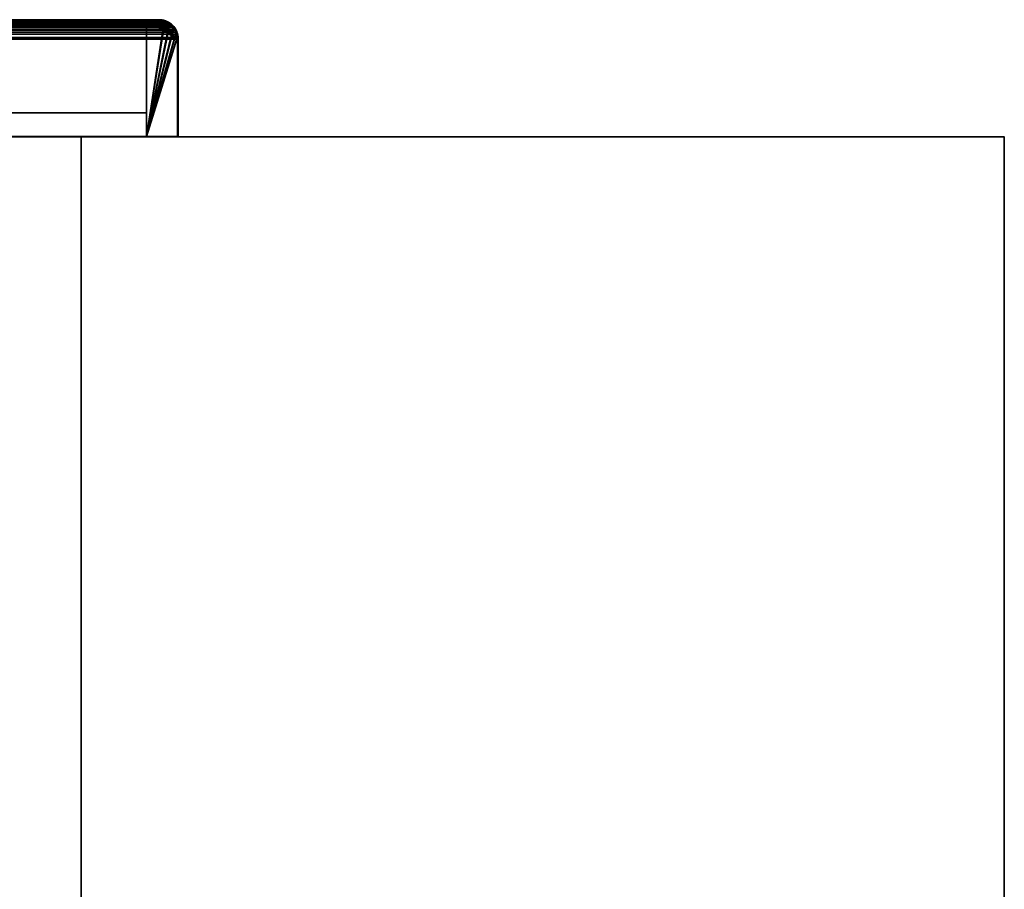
# Model space of a CAD drawing. Header units: millimetres. Extents: x -603 to 3703, y -115 to 249.
# Tile 656 of 656: x 2005 to 2165, y 108 to 249. Entities that reach past the tile are written whole.
import ezdxf

# ---------------------------------------------------------------- set-up
doc = ezdxf.new("R2010")
doc.units = ezdxf.units.MM
doc.layers.add('152', color=7, linetype='Continuous', true_color=0xffffff)

# ---------------------------------------------------------------- blocks, each defined once
blk = doc.blocks.new('UG_SURFACE_002')
at = {"layer": '152', "color": 252, "linetype": 'Continuous', "lineweight": 35}
for points in [[(835, 230.4, 2212.25), (2165, 230.4, 2212.25), (2015, 230.4, 2062.25), (985, 230.4, 2062.25)], [(2165, -13.3, 2212.25), (2165, 230.4, 2212.25), (835, 230.4, 2212.25), (835, -13.3, 2212.25)], [(985, -13.3, 2062.25), (985, 230.4, 2062.25), (2015, 230.4, 2062.25), (2015, -13.3, 2062.25)], [(2015, -13.3, 2062.25), (2015, 230.4, 2062.25), (2015, 230.4, -7.75), (2015, -13.3, -7.75)], [(2015, -13.3, -7.75), (2015, 230.4, -7.75), (2165, 230.4, -7.75), (2165, -13.3, -7.75)], [(2165, 230.4, 2212.25), (2165, 230.4, -7.75), (2015, 230.4, -7.75), (2015, 230.4, 2062.25)], [(2165, -13.3, -7.75), (2165, 230.4, -7.75), (2165, 230.4, 2212.25), (2165, -13.3, 2212.25)]]:
    blk.add_3dface(points, dxfattribs=at)
blk = doc.blocks.new('UG_SURFACE_134')
at = {"layer": '152', "color": 7, "linetype": 'Continuous', "lineweight": 35}
for points in [[(2030.09, 248.23, 2075.34), (969.91, 248.25, 2075.34), (969.51, 247.66, 2075.74)], [(969.51, 247.66, 2075.74), (2030.39, 247.85, 2075.64), (2030.09, 248.23, 2075.34)], [(969.65, 247.6, 2075.6), (970.14, 248.33, 2075.11), (2030.26, 247.77, 2075.51)], [(970.03, 248.43, 2075.22), (969.91, 248.25, 2075.34), (2030.09, 248.23, 2075.34)], [(2029.38, 248.86, 2074.63), (970.62, 248.88, 2074.63), (970.03, 248.43, 2075.22)], [(970.03, 248.43, 2075.22), (2029.77, 248.63, 2075.02), (2029.38, 248.86, 2074.63)], [(970.03, 248.43, 2075.22), (2030.09, 248.23, 2075.34), (2029.77, 248.63, 2075.02)], [(2030.26, 247.77, 2075.51), (970.14, 248.33, 2075.11), (970.24, 248.4, 2075.01)], [(2029.76, 248.4, 2075.01), (970.24, 248.4, 2075.01), (970.99, 248.97, 2074.26)], [(970.24, 248.4, 2075.01), (2029.76, 248.4, 2075.01), (2030.26, 247.77, 2075.51)], [(970.62, 248.88, 2074.63), (2029.38, 248.86, 2074.63), (2028.71, 249.27, 2073.96)], [(970.92, 249.11, 2074.33), (970.62, 248.88, 2074.63), (2028.71, 249.27, 2073.96)], [(970.92, 249.11, 2074.33), (2028.71, 249.27, 2073.96), (2028.56, 249.29, 2073.81)], [(2028.56, 249.29, 2073.81), (971.45, 249.23, 2073.8), (970.92, 249.11, 2074.33)], [(2029.67, 248.52, 2074.92), (970.99, 248.97, 2074.26), (971.25, 249.04, 2074)], [(2029.67, 248.52, 2074.92), (2029.76, 248.4, 2075.01), (970.99, 248.97, 2074.26)], [(971.25, 249.04, 2074), (972.35, 249.3, 2072.9), (2027.65, 249.3, 2072.9)], [(2027.65, 249.3, 2072.9), (2028.66, 249.13, 2073.91), (971.25, 249.04, 2074)], [(2028.66, 249.13, 2073.91), (2028.75, 249.07, 2074), (971.25, 249.04, 2074)], [(971.25, 249.04, 2074), (2028.75, 249.07, 2074), (2029.67, 248.52, 2074.92)], [(971.45, 249.23, 2073.8), (2028.56, 249.29, 2073.81), (2027.65, 249.45, 2072.9)], [(2027.65, 249.45, 2072.9), (972.35, 249.45, 2072.9), (971.45, 249.23, 2073.8)], [(2027.65, 249.45, 2072.9), (1973.65, 249.45, 2018.9), (1026.35, 249.45, 2018.9), (972.35, 249.45, 2072.9)], [(2027.65, 249.3, 2072.9), (972.35, 249.3, 2072.9), (1026.35, 249.3, 2018.9), (1973.65, 249.3, 2018.9)], [(2027.65, 249.3, 2072.9), (1973.65, 249.3, 2018.9), (1973.65, 249.45, 2018.9), (2027.65, 249.45, 2072.9)], [(2028.66, 249.13, 2073.91), (2027.65, 249.3, 2072.9), (2027.65, 249.45, 2072.9), (2028.56, 249.29, 2073.81)], [(2028.56, 249.29, 2073.81), (2028.71, 249.27, 2073.96), (2028.66, 249.13, 2073.91)], [(2028.75, 249.07, 2074), (2028.66, 249.13, 2073.91), (2028.71, 249.27, 2073.96)], [(2028.71, 249.27, 2073.96), (2029.38, 248.86, 2074.63), (2029.67, 248.52, 2074.92), (2028.75, 249.07, 2074)], [(2029.38, 248.86, 2074.63), (2029.77, 248.63, 2075.02), (2029.67, 248.52, 2074.92)], [(2029.76, 248.4, 2075.01), (2029.67, 248.52, 2074.92), (2029.77, 248.63, 2075.02)], [(2029.76, 248.4, 2075.01), (2029.77, 248.63, 2075.02), (2030.09, 248.23, 2075.34)], [(2030.09, 248.23, 2075.34), (2030.39, 247.85, 2075.64), (2030.26, 247.77, 2075.51), (2029.76, 248.4, 2075.01)], [(2030.77, 246.54, 2076.02), (969.22, 246.55, 2076.03), (969.2, 246.3, 2076.05)], [(969.2, 246.3, 2076.05), (2030.8, 246.3, 2076.05), (2030.77, 246.54, 2076.02)], [(969.26, 246.9, 2075.99), (969.22, 246.55, 2076.03), (2030.77, 246.54, 2076.02)], [(969.26, 246.9, 2075.99), (2030.69, 247.12, 2075.94), (2030.57, 247.43, 2075.82)], [(2030.57, 247.43, 2075.82), (969.43, 247.43, 2075.82), (969.26, 246.9, 2075.99)], [(969.26, 246.9, 2075.99), (2030.77, 246.54, 2076.02), (2030.69, 247.12, 2075.94)], [(2030.65, 246.3, 2075.9), (969.35, 246.3, 2075.9), (969.4, 246.87, 2075.85)], [(969.4, 246.87, 2075.85), (969.58, 247.39, 2075.67), (2030.42, 247.39, 2075.67)], [(2030.42, 247.39, 2075.67), (2030.55, 247.09, 2075.8), (969.4, 246.87, 2075.85)], [(2030.55, 247.09, 2075.8), (2030.65, 246.3, 2075.9), (969.4, 246.87, 2075.85)], [(969.43, 247.43, 2075.82), (2030.57, 247.43, 2075.82), (2030.39, 247.85, 2075.64)], [(969.51, 247.66, 2075.74), (969.43, 247.43, 2075.82), (2030.39, 247.85, 2075.64)], [(2030.26, 247.77, 2075.51), (969.58, 247.39, 2075.67), (969.65, 247.6, 2075.6)], [(2030.26, 247.77, 2075.51), (2030.42, 247.39, 2075.67), (969.58, 247.39, 2075.67)], [(2030.42, 247.39, 2075.67), (2030.26, 247.77, 2075.51), (2030.39, 247.85, 2075.64), (2030.57, 247.43, 2075.82)], [(2030.57, 247.43, 2075.82), (2030.69, 247.12, 2075.94), (2030.55, 247.09, 2075.8), (2030.42, 247.39, 2075.67)], [(2030.65, 246.3, 2075.9), (2030.55, 247.09, 2075.8), (2030.69, 247.12, 2075.94), (2030.77, 246.54, 2076.02)], [(2030.77, 246.54, 2076.02), (2030.8, 246.3, 2076.05), (2030.65, 246.3, 2075.9)], [(969.2, 246.3, 2076.05), (969.2, 230.45, 2076.05), (2030.8, 230.45, 2076.05), (2030.8, 246.3, 2076.05)], [(2030.65, 246.3, 2075.9), (2030.65, 230.45, 2075.9), (969.35, 230.45, 2075.9), (969.35, 246.3, 2075.9)], [(2030.8, 246.3, 2076.05), (2030.8, 230.45, 2076.05), (2030.65, 230.45, 2075.9), (2030.65, 246.3, 2075.9)], [(2030.65, 230.45, 2075.9), (2030.8, 230.45, 2076.05), (969.2, 230.45, 2076.05), (969.35, 230.45, 2075.9)]]:
    blk.add_3dface(points, dxfattribs=at)
blk = doc.blocks.new('UG_SURFACE_136')
at = {"layer": '152', "color": 14, "linetype": 'Continuous', "lineweight": 35}
for points in [[(2029.97, 248.14, 2075.22), (970.02, 248.16, 2075.23), (969.65, 247.6, 2075.6)], [(969.65, 247.6, 2075.6), (2030.26, 247.77, 2075.51), (2029.97, 248.14, 2075.22)], [(970.14, 248.33, 2075.11), (970.02, 248.16, 2075.23), (2029.97, 248.14, 2075.22)], [(2029.3, 248.74, 2074.55), (970.7, 248.76, 2074.55), (970.14, 248.33, 2075.11)], [(970.14, 248.33, 2075.11), (2029.67, 248.52, 2074.92), (2029.3, 248.74, 2074.55)], [(970.14, 248.33, 2075.11), (2029.97, 248.14, 2075.22), (2029.67, 248.52, 2074.92)], [(970.7, 248.76, 2074.55), (2029.3, 248.74, 2074.55), (2028.66, 249.13, 2073.91)], [(970.99, 248.97, 2074.26), (970.7, 248.76, 2074.55), (2028.66, 249.13, 2073.91)], [(970.99, 248.97, 2074.26), (2028.66, 249.13, 2073.91), (2028.51, 249.15, 2073.76)], [(2028.51, 249.15, 2073.76), (971.49, 249.09, 2073.76), (970.99, 248.97, 2074.26)], [(971.49, 249.09, 2073.76), (2028.51, 249.15, 2073.76), (2027.65, 249.3, 2072.9)], [(2027.65, 249.3, 2072.9), (972.35, 249.3, 2072.9), (971.49, 249.09, 2073.76)], [(2027.65, 249.3, 2072.9), (2025.65, 249.3, 2070.9), (974.35, 249.3, 2070.9), (972.35, 249.3, 2072.9)], [(2025.65, 230.45, 2070.9), (974.35, 230.45, 2070.9), (974.35, 249.3, 2070.9), (2025.65, 249.3, 2070.9)], [(2025.65, 230.45, 2070.9), (2025.65, 249.3, 2070.9), (2027.65, 249.3, 2072.9), (2028.51, 249.15, 2073.76)], [(2028.51, 249.15, 2073.76), (2028.66, 249.13, 2073.91), (2029.3, 248.74, 2074.55), (2025.65, 230.45, 2070.9)], [(2029.3, 248.74, 2074.55), (2029.67, 248.52, 2074.92), (2029.97, 248.14, 2075.22), (2025.65, 230.45, 2070.9)], [(2025.65, 230.45, 2070.9), (2029.97, 248.14, 2075.22), (2030.26, 247.77, 2075.51), (2030.43, 247.37, 2075.68)], [(2030.62, 246.53, 2075.87), (969.37, 246.54, 2075.88), (969.35, 246.3, 2075.9)], [(969.35, 246.3, 2075.9), (2030.65, 246.3, 2075.9), (2030.62, 246.53, 2075.87)], [(969.4, 246.87, 2075.85), (969.37, 246.54, 2075.88), (2030.62, 246.53, 2075.87)], [(2030.43, 247.37, 2075.68), (969.57, 247.38, 2075.68), (969.4, 246.87, 2075.85)], [(969.4, 246.87, 2075.85), (2030.55, 247.09, 2075.8), (2030.43, 247.37, 2075.68)], [(969.4, 246.87, 2075.85), (2030.62, 246.53, 2075.87), (2030.55, 247.09, 2075.8)], [(969.57, 247.38, 2075.68), (2030.43, 247.37, 2075.68), (2030.26, 247.77, 2075.51)], [(969.65, 247.6, 2075.6), (969.57, 247.38, 2075.68), (2030.26, 247.77, 2075.51)], [(2030.43, 247.37, 2075.68), (2030.55, 247.09, 2075.8), (2030.62, 246.53, 2075.87), (2025.65, 230.45, 2070.9)], [(2030.62, 246.53, 2075.87), (2030.65, 246.3, 2075.9), (2030.65, 230.45, 2075.9), (2025.65, 230.45, 2070.9)], [(969.35, 246.3, 2075.9), (969.35, 230.45, 2075.9), (2030.65, 230.45, 2075.9), (2030.65, 246.3, 2075.9)], [(2025.65, 230.45, 2070.9), (2030.65, 230.45, 2075.9), (969.35, 230.45, 2075.9), (974.35, 230.45, 2070.9)]]:
    blk.add_3dface(points, dxfattribs=at)
blk = doc.blocks.new('UG_SURFACE_137')
at = {"layer": '152', "color": 41, "linetype": 'Continuous', "lineweight": 35}
for points in [[(974.35, 249.3, 2070.9), (974.35, 234.3, 2070.9), (2025.65, 234.3, 2070.9), (2025.65, 249.3, 2070.9)], [(2025.65, 249.3, 2070.9), (1975.65, 249.3, 2020.9), (1024.35, 249.3, 2020.9), (974.35, 249.3, 2070.9)], [(1975.65, 249.3, 2020.9), (2025.65, 249.3, 2070.9), (2025.65, 234.3, 2070.9), (1975.65, 234.3, 2020.9)], [(1975.65, 234.3, 2020.9), (2025.65, 234.3, 2070.9), (974.35, 234.3, 2070.9), (1024.35, 234.3, 2020.9)]]:
    blk.add_3dface(points, dxfattribs=at)
blk = doc.blocks.new('UG_SURFACE_139')
at = {"layer": '152', "color": 7, "linetype": 'Continuous', "lineweight": 35}
for points in [[(1970.72, 247.46, -5.75), (1971.2, 248.19, -5.75), (1971.32, 248.1, -5.75), (1970.86, 247.4, -5.75)], [(1971.2, 248.19, -5.75), (1970.72, 247.46, -5.75), (1970.74, 247.44, 2015.99)], [(1971.42, 248.53, -5.75), (1971.2, 248.19, -5.75), (1970.74, 247.44, 2015.99)], [(1970.74, 247.44, 2015.99), (1971.13, 248.19, 2016.38), (1971.42, 248.53, -5.75)], [(1970.88, 247.39, 2016.13), (1971.04, 247.77, 2016.29), (1971.13, 248.19, 2016.38), (1970.74, 247.44, 2015.99)], [(1971.04, 247.77, 2016.29), (1970.86, 247.4, -5.75), (1971.32, 248.1, -5.75)], [(1971.45, 248.47, 2016.7), (1971.13, 248.19, 2016.38), (1971.04, 247.77, 2016.29), (1971.54, 248.4, 2016.79)], [(1971.32, 248.1, -5.75), (1971.54, 248.4, 2016.79), (1971.04, 247.77, 2016.29)], [(1971.13, 248.19, 2016.38), (1971.45, 248.47, 2016.7), (1971.42, 248.53, -5.75)], [(1971.53, 248.42, -5.75), (1971.32, 248.1, -5.75), (1971.2, 248.19, -5.75), (1971.42, 248.53, -5.75)], [(1971.32, 248.1, -5.75), (1971.53, 248.42, -5.75), (1971.54, 248.4, 2016.79)], [(1971.42, 248.53, -5.75), (1971.86, 248.82, -5.75), (1971.95, 248.7, -5.75), (1971.53, 248.42, -5.75)], [(1971.86, 248.82, -5.75), (1971.42, 248.53, -5.75), (1971.45, 248.47, 2016.7)], [(1972.49, 249.22, -5.75), (1972.45, 249.21, -5.75), (1971.45, 248.47, 2016.7)], [(1971.45, 248.47, 2016.7), (1972.14, 249.06, 2017.39), (1972.49, 249.22, -5.75)], [(1972.45, 249.21, -5.75), (1971.86, 248.82, -5.75), (1971.45, 248.47, 2016.7)], [(1972.14, 249.06, 2017.39), (1971.45, 248.47, 2016.7), (1971.63, 248.52, 2016.88)], [(1971.54, 248.4, 2016.79), (1971.63, 248.52, 2016.88), (1971.45, 248.47, 2016.7)], [(1971.63, 248.52, 2016.88), (1971.53, 248.42, -5.75), (1971.95, 248.7, -5.75)], [(1971.63, 248.52, 2016.88), (1971.54, 248.4, 2016.79), (1971.53, 248.42, -5.75)], [(1971.63, 248.52, 2016.88), (1972.55, 249.07, 2017.8), (1972.5, 249.16, 2017.75), (1972.14, 249.06, 2017.39)], [(1971.95, 248.7, -5.75), (1972.55, 249.07, 2017.8), (1971.63, 248.52, 2016.88)], [(1972.47, 249.06, -5.75), (1971.95, 248.7, -5.75), (1971.86, 248.82, -5.75), (1972.45, 249.21, -5.75)], [(1972.55, 249.07, 2017.8), (1971.95, 248.7, -5.75), (1972.47, 249.06, -5.75)], [(1972.14, 249.06, 2017.39), (1972.5, 249.16, 2017.75), (1972.49, 249.22, -5.75)], [(1972.55, 249.07, -5.75), (1972.47, 249.06, -5.75), (1972.45, 249.21, -5.75), (1972.49, 249.22, -5.75)], [(1972.47, 249.06, -5.75), (1972.55, 249.07, -5.75), (1972.55, 249.07, 2017.8)], [(1972.49, 249.22, -5.75), (1972.7, 249.26, -5.75), (1972.75, 249.11, -5.75), (1972.55, 249.07, -5.75)], [(1972.7, 249.26, -5.75), (1972.49, 249.22, -5.75), (1972.5, 249.16, 2017.75)], [(1973.65, 249.45, 2018.9), (1972.5, 249.16, 2017.75), (1972.64, 249.13, 2017.89), (1973.65, 249.3, 2018.9)], [(1973.65, 249.45, -5.75), (1972.7, 249.26, -5.75), (1972.5, 249.16, 2017.75)], [(1972.5, 249.16, 2017.75), (1973.65, 249.45, 2018.9), (1973.65, 249.45, -5.75)], [(1972.55, 249.07, 2017.8), (1972.64, 249.13, 2017.89), (1972.5, 249.16, 2017.75)], [(1972.64, 249.13, 2017.89), (1972.55, 249.07, -5.75), (1972.75, 249.11, -5.75)], [(1972.64, 249.13, 2017.89), (1972.55, 249.07, 2017.8), (1972.55, 249.07, -5.75)], [(1972.75, 249.11, -5.75), (1973.65, 249.3, 2018.9), (1972.64, 249.13, 2017.89)], [(1973.65, 249.3, -5.75), (1972.75, 249.11, -5.75), (1972.7, 249.26, -5.75), (1973.65, 249.45, -5.75)], [(1972.75, 249.11, -5.75), (1973.65, 249.3, -5.75), (1973.65, 249.3, 2018.9)], [(2027.65, 249.45, 2072.9), (2027.65, 249.45, -5.75), (1973.65, 249.45, -5.75), (1973.65, 249.45, 2018.9)], [(1973.65, 249.45, -5.75), (2027.65, 249.45, -5.75), (2027.65, 249.3, -5.75), (1973.65, 249.3, -5.75)], [(1973.65, 249.3, 2018.9), (2027.65, 249.3, 2072.9), (2027.65, 249.45, 2072.9), (1973.65, 249.45, 2018.9)], [(2027.65, 249.3, 2072.9), (1973.65, 249.3, 2018.9), (1973.65, 249.3, -5.75), (2027.65, 249.3, -5.75)], [(2027.81, 249.27, -5.75), (2027.65, 249.3, -5.75), (2027.65, 249.45, -5.75), (2027.82, 249.42, -5.75)], [(2027.65, 249.45, 2072.9), (2028.73, 249.25, -5.75), (2027.82, 249.42, -5.75)], [(2028.8, 249.23, -5.75), (2028.73, 249.25, -5.75), (2027.65, 249.45, 2072.9)], [(2027.65, 249.45, 2072.9), (2028.8, 249.15, 2074.05), (2028.8, 249.23, -5.75)], [(2027.82, 249.42, -5.75), (2027.65, 249.45, -5.75), (2027.65, 249.45, 2072.9)], [(2027.65, 249.3, 2072.9), (2028.66, 249.13, 2073.91), (2028.8, 249.15, 2074.05), (2027.65, 249.45, 2072.9)], [(2027.81, 249.27, -5.75), (2028.66, 249.13, 2073.91), (2027.65, 249.3, 2072.9)], [(2027.65, 249.3, 2072.9), (2027.65, 249.3, -5.75), (2027.81, 249.27, -5.75)], [(2028.68, 249.1, -5.75), (2027.81, 249.27, -5.75), (2027.82, 249.42, -5.75), (2028.73, 249.25, -5.75)], [(2028.75, 249.07, 2074), (2027.81, 249.27, -5.75), (2028.68, 249.1, -5.75)], [(2027.81, 249.27, -5.75), (2028.75, 249.07, 2074), (2028.66, 249.13, 2073.91)], [(2028.8, 249.15, 2074.05), (2028.66, 249.13, 2073.91), (2028.75, 249.07, 2074)], [(2028.75, 249.09, -5.75), (2028.68, 249.1, -5.75), (2028.73, 249.25, -5.75), (2028.8, 249.23, -5.75)], [(2028.68, 249.1, -5.75), (2028.75, 249.09, -5.75), (2028.75, 249.07, 2074)], [(2028.81, 249.23, -5.75), (2029.54, 248.75, -5.75), (2029.45, 248.63, -5.75), (2028.75, 249.09, -5.75)], [(2028.75, 249.09, -5.75), (2028.75, 249.09, -5.75), (2028.8, 249.23, -5.75), (2028.81, 249.23, -5.75)], [(2029.2, 249.04, 2074.45), (2028.8, 249.15, 2074.05), (2028.75, 249.07, 2074), (2029.67, 248.52, 2074.92)], [(2028.75, 249.07, 2074), (2028.75, 249.09, -5.75), (2029.45, 248.63, -5.75)], [(2028.75, 249.09, -5.75), (2028.75, 249.09, -5.75), (2028.75, 249.07, 2074)], [(2029.45, 248.63, -5.75), (2029.67, 248.52, 2074.92), (2028.75, 249.07, 2074)], [(2029.54, 248.75, -5.75), (2028.81, 249.23, -5.75), (2028.8, 249.15, 2074.05)], [(2028.8, 249.15, 2074.05), (2028.81, 249.23, -5.75), (2028.8, 249.23, -5.75)], [(2029.88, 248.53, -5.75), (2029.54, 248.75, -5.75), (2028.8, 249.15, 2074.05)], [(2028.8, 249.15, 2074.05), (2029.2, 249.04, 2074.45), (2029.88, 248.53, -5.75)], [(2029.2, 249.04, 2074.45), (2029.84, 248.45, 2075.09), (2029.88, 248.53, -5.75)], [(2029.67, 248.52, 2074.92), (2029.84, 248.45, 2075.09), (2029.2, 249.04, 2074.45)], [(2029.77, 248.42, -5.75), (2029.45, 248.63, -5.75), (2029.54, 248.75, -5.75), (2029.88, 248.53, -5.75)], [(2029.67, 248.52, 2074.92), (2029.45, 248.63, -5.75), (2029.77, 248.42, -5.75)], [(2029.77, 248.42, -5.75), (2029.76, 248.4, 2075.01), (2029.67, 248.52, 2074.92)], [(2029.84, 248.45, 2075.09), (2029.67, 248.52, 2074.92), (2029.76, 248.4, 2075.01)], [(2029.76, 248.4, 2075.01), (2030.26, 247.77, 2075.51), (2030.27, 248.05, 2075.52), (2029.84, 248.45, 2075.09)], [(2029.76, 248.4, 2075.01), (2029.77, 248.42, -5.75), (2030.05, 248, -5.75)], [(2030.05, 248, -5.75), (2030.26, 247.77, 2075.51), (2029.76, 248.4, 2075.01)], [(2029.88, 248.53, -5.75), (2030.17, 248.09, -5.75), (2030.05, 248, -5.75), (2029.77, 248.42, -5.75)], [(2030.17, 248.09, -5.75), (2029.88, 248.53, -5.75), (2029.84, 248.45, 2075.09)], [(2029.84, 248.45, 2075.09), (2030.27, 248.05, 2075.52), (2030.17, 248.09, -5.75)], [(2030.41, 247.48, -5.75), (2030.05, 248, -5.75), (2030.17, 248.09, -5.75), (2030.56, 247.5, -5.75)], [(2030.26, 247.77, 2075.51), (2030.05, 248, -5.75), (2030.41, 247.48, -5.75)], [(2030.56, 247.5, -5.75), (2030.17, 248.09, -5.75), (2030.27, 248.05, 2075.52)], [(2030.55, 247.43, 2075.8), (2030.27, 248.05, 2075.52), (2030.26, 247.77, 2075.51), (2030.42, 247.39, 2075.67)], [(2030.57, 247.46, -5.75), (2030.56, 247.5, -5.75), (2030.27, 248.05, 2075.52)], [(2030.27, 248.05, 2075.52), (2030.55, 247.43, 2075.8), (2030.57, 247.46, -5.75)], [(1970.72, 247.46, -5.75), (1970.72, 247.45, -5.75), (1970.5, 246.3, 2015.75)], [(1970.5, 246.3, 2015.75), (1970.66, 247.28, 2015.91), (1970.72, 247.46, -5.75)], [(1970.5, 246.3, 2015.75), (1970.72, 247.45, -5.75), (1970.7, 247.38, -5.75)], [(1970.5, 246.3, 2015.75), (1970.7, 247.38, -5.75), (1970.53, 246.47, -5.75)], [(1970.65, 246.3, 2015.9), (1970.75, 247.09, 2016), (1970.66, 247.28, 2015.91), (1970.5, 246.3, 2015.75)], [(1970.68, 246.46, -5.75), (1970.65, 246.3, -5.75), (1970.5, 246.3, -5.75), (1970.53, 246.47, -5.75)], [(1970.53, 246.47, -5.75), (1970.5, 246.3, -5.75), (1970.5, 246.3, 2015.75)], [(1970.85, 247.33, -5.75), (1970.68, 246.46, -5.75), (1970.53, 246.47, -5.75), (1970.7, 247.38, -5.75)], [(1970.75, 247.09, 2016), (1970.65, 246.3, -5.75), (1970.68, 246.46, -5.75)], [(1970.75, 247.09, 2016), (1970.65, 246.3, 2015.9), (1970.65, 246.3, -5.75)], [(1970.66, 247.28, 2015.91), (1970.74, 247.44, 2015.99), (1970.72, 247.46, -5.75)], [(1970.74, 247.44, 2015.99), (1970.66, 247.28, 2015.91), (1970.75, 247.09, 2016), (1970.88, 247.39, 2016.13)], [(1970.88, 247.39, 2016.13), (1970.68, 246.46, -5.75), (1970.85, 247.33, -5.75)], [(1970.68, 246.46, -5.75), (1970.88, 247.39, 2016.13), (1970.75, 247.09, 2016)], [(1970.86, 247.4, -5.75), (1970.85, 247.33, -5.75), (1970.7, 247.38, -5.75), (1970.72, 247.45, -5.75)], [(1970.86, 247.4, -5.75), (1970.86, 247.4, -5.75), (1970.72, 247.45, -5.75), (1970.72, 247.46, -5.75)], [(1970.85, 247.33, -5.75), (1970.86, 247.4, -5.75), (1970.88, 247.39, 2016.13)], [(1971.04, 247.77, 2016.29), (1970.88, 247.39, 2016.13), (1970.86, 247.4, -5.75)], [(1970.86, 247.4, -5.75), (1970.86, 247.4, -5.75), (1970.88, 247.39, 2016.13)], [(2030.41, 247.48, -5.75), (2030.42, 247.39, 2075.67), (2030.26, 247.77, 2075.51)], [(2030.42, 247.4, -5.75), (2030.41, 247.48, -5.75), (2030.56, 247.5, -5.75), (2030.57, 247.46, -5.75)], [(2030.41, 247.48, -5.75), (2030.42, 247.4, -5.75), (2030.42, 247.39, 2075.67)], [(2030.57, 247.46, -5.75), (2030.61, 247.25, -5.75), (2030.46, 247.2, -5.75), (2030.42, 247.4, -5.75)], [(2030.42, 247.39, 2075.67), (2030.55, 247.09, 2075.8), (2030.69, 247.12, 2075.94), (2030.55, 247.43, 2075.8)], [(2030.42, 247.39, 2075.67), (2030.42, 247.4, -5.75), (2030.46, 247.2, -5.75)], [(2030.46, 247.2, -5.75), (2030.55, 247.09, 2075.8), (2030.42, 247.39, 2075.67)], [(2030.65, 246.3, -5.75), (2030.46, 247.2, -5.75), (2030.61, 247.25, -5.75), (2030.8, 246.3, -5.75)], [(2030.55, 247.09, 2075.8), (2030.46, 247.2, -5.75), (2030.65, 246.3, -5.75)], [(2030.61, 247.25, -5.75), (2030.57, 247.46, -5.75), (2030.55, 247.43, 2075.8)], [(2030.55, 247.43, 2075.8), (2030.69, 247.12, 2075.94), (2030.61, 247.25, -5.75)], [(2030.8, 246.3, 2076.05), (2030.69, 247.12, 2075.94), (2030.55, 247.09, 2075.8), (2030.65, 246.3, 2075.9)], [(2030.65, 246.3, -5.75), (2030.65, 246.3, 2075.9), (2030.55, 247.09, 2075.8)], [(2030.8, 246.3, -5.75), (2030.61, 247.25, -5.75), (2030.69, 247.12, 2075.94)], [(2030.69, 247.12, 2075.94), (2030.8, 246.3, 2076.05), (2030.8, 246.3, -5.75)], [(1970.5, 246.3, 2015.75), (1970.5, 208.3, 2015.75), (1970.65, 208.3, 2015.9), (1970.65, 246.3, 2015.9)], [(1970.5, 208.3, -5.75), (1970.5, 246.3, -5.75), (1970.65, 246.3, -5.75), (1970.65, 208.3, -5.75)], [(1970.5, 208.3, 2015.75), (1970.5, 246.3, 2015.75), (1970.5, 246.3, -5.75), (1970.5, 208.3, -5.75)], [(1970.65, 208.3, -5.75), (1970.65, 246.3, -5.75), (1970.65, 246.3, 2015.9), (1970.65, 208.3, 2015.9)], [(2030.8, 246.3, -5.75), (2030.8, 230.45, -5.75), (2030.65, 230.45, -5.75), (2030.65, 246.3, -5.75)], [(2030.65, 246.3, -5.75), (2030.65, 230.45, -5.75), (2030.65, 230.45, 2075.9), (2030.65, 246.3, 2075.9)], [(2030.65, 246.3, 2075.9), (2030.65, 230.45, 2075.9), (2030.8, 230.45, 2076.05), (2030.8, 246.3, 2076.05)], [(2030.8, 246.3, 2076.05), (2030.8, 230.45, 2076.05), (2030.8, 230.45, -5.75), (2030.8, 246.3, -5.75)], [(2030.65, 230.45, 2075.9), (2030.65, 230.45, -5.75), (2030.8, 230.45, -5.75), (2030.8, 230.45, 2076.05)], [(1970.5, 208.3, 2015.75), (1970.5, 208.3, -5.75), (1970.65, 208.3, -5.75), (1970.65, 208.3, 2015.9)]]:
    blk.add_3dface(points, dxfattribs=at)
blk = doc.blocks.new('UG_SURFACE_140')
at = {"layer": '152', "color": 41, "linetype": 'Continuous', "lineweight": 35}
for points in [[(1975.65, 234.3, 2020.9), (1975.65, 249.3, 2020.9), (1975.65, 249.3, -5.75), (1975.65, 234.3, -5.75)], [(2025.65, 249.3, 2070.9), (2025.65, 249.3, -5.75), (1975.65, 249.3, -5.75), (1975.65, 249.3, 2020.9)], [(2025.65, 234.3, -5.75), (1975.65, 234.3, -5.75), (1975.65, 249.3, -5.75), (2025.65, 249.3, -5.75)], [(1975.65, 234.3, 2020.9), (2025.65, 234.3, 2070.9), (2025.65, 249.3, 2070.9), (1975.65, 249.3, 2020.9)], [(2025.65, 249.3, 2070.9), (2025.65, 234.3, 2070.9), (2025.65, 234.3, -5.75), (2025.65, 249.3, -5.75)], [(1975.65, 234.3, 2020.9), (1975.65, 234.3, -5.75), (2025.65, 234.3, -5.75), (2025.65, 234.3, 2070.9)]]:
    blk.add_3dface(points, dxfattribs=at)
blk = doc.blocks.new('UG_SURFACE_141')
at = {"layer": '152', "color": 14, "linetype": 'Continuous', "lineweight": 35}
for points in [[(2027.65, 249.3, 2072.9), (2027.65, 249.3, -5.75), (2025.65, 249.3, -5.75), (2025.65, 249.3, 2070.9)], [(2025.65, 230.45, -5.75), (2025.65, 230.45, 2070.9), (2025.65, 249.3, 2070.9), (2025.65, 249.3, -5.75)], [(2029.4, 248.67, -5.75), (2025.65, 249.3, -5.75), (2027.65, 249.3, -5.75), (2028.6, 249.11, -5.75)], [(2025.65, 249.3, -5.75), (2030.61, 246.48, -5.75), (2030.65, 246.3, -5.75)], [(2025.65, 249.3, -5.75), (2030.46, 247.27, -5.75), (2030.61, 246.48, -5.75)], [(2029.4, 248.67, -5.75), (2029.77, 248.42, -5.75), (2030.02, 248.05, -5.75), (2025.65, 249.3, -5.75)], [(2030.02, 248.05, -5.75), (2030.42, 247.45, -5.75), (2030.46, 247.27, -5.75), (2025.65, 249.3, -5.75)], [(2030.65, 246.3, -5.75), (2030.65, 230.45, -5.75), (2025.65, 230.45, -5.75), (2025.65, 249.3, -5.75)], [(2028.59, 249.05, 2073.84), (2027.65, 249.3, 2072.9), (2025.65, 249.3, 2070.9), (2025.65, 230.45, 2070.9)], [(2029.41, 248.65, 2074.66), (2029.13, 248.91, 2074.38), (2028.59, 249.05, 2073.84), (2025.65, 230.45, 2070.9)], [(2025.65, 230.45, 2070.9), (2030.05, 248.06, 2075.3), (2029.41, 248.65, 2074.66)], [(2030.47, 247.26, 2075.72), (2030.14, 247.97, 2075.39), (2030.05, 248.06, 2075.3), (2025.65, 230.45, 2070.9)], [(2028.6, 249.11, -5.75), (2027.65, 249.3, -5.75), (2027.65, 249.3, 2072.9)], [(2027.65, 249.3, 2072.9), (2028.59, 249.05, 2073.84), (2028.6, 249.11, -5.75)], [(2028.8, 249.07, -5.75), (2028.6, 249.11, -5.75), (2028.59, 249.05, 2073.84)], [(2029.4, 248.67, -5.75), (2028.8, 249.07, -5.75), (2028.59, 249.05, 2073.84)], [(2028.59, 249.05, 2073.84), (2029.13, 248.91, 2074.38), (2029.4, 248.67, -5.75)], [(2028.6, 249.11, -5.75), (2028.8, 249.07, -5.75), (2029.4, 248.67, -5.75)], [(2029.13, 248.91, 2074.38), (2029.41, 248.65, 2074.66), (2029.4, 248.67, -5.75)], [(2029.77, 248.42, -5.75), (2029.4, 248.67, -5.75), (2029.41, 248.65, 2074.66)], [(2030.02, 248.05, -5.75), (2029.77, 248.42, -5.75), (2029.41, 248.65, 2074.66)], [(2029.41, 248.65, 2074.66), (2030.05, 248.06, 2075.3), (2030.02, 248.05, -5.75)], [(2030.42, 247.45, -5.75), (2030.02, 248.05, -5.75), (2030.05, 248.06, 2075.3)], [(2030.46, 247.27, -5.75), (2030.42, 247.45, -5.75), (2030.05, 248.06, 2075.3)], [(2030.05, 248.06, 2075.3), (2030.14, 247.97, 2075.39), (2030.46, 247.27, -5.75)], [(2030.14, 247.97, 2075.39), (2030.47, 247.26, 2075.72), (2030.46, 247.27, -5.75)], [(2030.63, 246.48, 2075.88), (2030.55, 247.08, 2075.8), (2030.47, 247.26, 2075.72), (2025.65, 230.45, 2070.9)], [(2025.65, 230.45, 2070.9), (2030.65, 230.45, 2075.9), (2030.65, 246.3, 2075.9), (2030.63, 246.48, 2075.88)], [(2030.61, 246.48, -5.75), (2030.46, 247.27, -5.75), (2030.47, 247.26, 2075.72)], [(2030.47, 247.26, 2075.72), (2030.55, 247.08, 2075.8), (2030.61, 246.48, -5.75)], [(2030.55, 247.08, 2075.8), (2030.63, 246.48, 2075.88), (2030.61, 246.48, -5.75)], [(2030.65, 246.3, -5.75), (2030.61, 246.48, -5.75), (2030.63, 246.48, 2075.88)], [(2030.63, 246.48, 2075.88), (2030.65, 246.3, 2075.9), (2030.65, 246.3, -5.75)], [(2030.65, 246.3, 2075.9), (2030.65, 230.45, 2075.9), (2030.65, 230.45, -5.75), (2030.65, 246.3, -5.75)], [(2025.65, 230.45, 2070.9), (2025.65, 230.45, -5.75), (2030.65, 230.45, -5.75), (2030.65, 230.45, 2075.9)]]:
    blk.add_3dface(points, dxfattribs=at)

msp = doc.modelspace()

# ---------------------------------------------------------------- linework, layer by layer
at = {"layer": '152', "color": 252, "linetype": 'Continuous', "lineweight": -3, "true_color": 0x939598}
for p, q in [((972.35, 249.45, 2072.9), (2027.65, 249.45, 2072.9)), ((972.35, 249.3, 2072.9), (2027.65, 249.3, 2072.9)), ((974.35, 249.3, 2070.9), (2025.65, 249.3, 2070.9)), ((974.35, 249.3, 2070.9), (2025.65, 249.3, 2070.9)), ((1973.65, 249.45, 2018.9), (2027.65, 249.45, 2072.9)), ((2027.65, 249.45, -5.75), (1973.65, 249.45, -5.75)), ((2027.65, 249.45, 2072.9), (1973.65, 249.45, 2018.9)), ((2027.65, 249.3, -5.75), (1973.65, 249.3, -5.75)), ((1973.65, 249.3, 2018.9), (2027.65, 249.3, 2072.9)), ((2027.65, 249.3, 2072.9), (1973.65, 249.3, 2018.9)), ((2025.65, 249.3, 2070.9), (1975.65, 249.3, 2020.9)), ((1975.65, 249.3, 2020.9), (2025.65, 249.3, 2070.9)), ((1975.65, 249.3, -5.75), (2025.65, 249.3, -5.75)), ((2025.65, 249.3, 2070.9), (2025.65, 249.3, -5.75)), ((2027.65, 249.3, 2072.9), (2025.65, 249.3, 2070.9)), ((2025.65, 249.3, -5.75), (2025.65, 230.45, -5.75)), ((2025.65, 249.3, 2070.9), (2025.65, 249.3, -5.75)), ((2025.65, 249.3, 2070.9), (2025.65, 230.45, 2070.9)), ((2025.65, 234.3, -5.75), (2025.65, 249.3, -5.75)), ((2025.65, 234.3, 2070.9), (2025.65, 249.3, 2070.9)), ((2025.65, 249.3, -5.75), (2027.65, 249.3, -5.75)), ((2025.65, 249.3, 2070.9), (2027.65, 249.3, 2072.9)), ((2025.65, 249.3, 2070.9), (2025.65, 230.45, 2070.9)), ((2025.65, 234.3, 2070.9), (2025.65, 249.3, 2070.9)), ((2027.65, 249.45, 2072.9), (2027.65, 249.45, -5.75)), ((2027.65, 249.3, 2072.9), (2027.65, 249.3, -5.75)), ((969.2, 246.3, 2076.05), (2030.8, 246.3, 2076.05)), ((969.35, 246.3, 2075.9), (2030.65, 246.3, 2075.9)), ((969.35, 246.3, 2075.9), (2030.65, 246.3, 2075.9)), ((2030.65, 246.3, 2075.9), (2030.65, 246.3, -5.75)), ((2030.65, 246.3, 2075.9), (2030.65, 246.3, -5.75)), ((2030.65, 230.45, 2075.9), (2030.65, 246.3, 2075.9)), ((2030.65, 230.45, 2075.9), (2030.65, 246.3, 2075.9)), ((2030.65, 230.45, 2075.9), (2030.65, 246.3, 2075.9)), ((2030.65, 230.45, -5.75), (2030.65, 246.3, -5.75)), ((2030.65, 230.45, 2075.9), (2030.65, 246.3, 2075.9)), ((2030.65, 230.45, -5.75), (2030.65, 246.3, -5.75)), ((2030.8, 230.45, 2076.05), (2030.8, 246.3, 2076.05)), ((2030.8, 230.45, -5.75), (2030.8, 246.3, -5.75)), ((2030.8, 230.45, 2076.05), (2030.8, 246.3, 2076.05)), ((2030.8, 246.3, 2076.05), (2030.8, 246.3, -5.75)), ((974.35, 234.3, 2070.9), (2025.65, 234.3, 2070.9)), ((2025.65, 234.3, -5.75), (1975.65, 234.3, -5.75)), ((2025.65, 234.3, 2070.9), (1975.65, 234.3, 2020.9)), ((1975.65, 234.3, 2020.9), (2025.65, 234.3, 2070.9)), ((2025.65, 234.3, 2070.9), (2025.65, 234.3, -5.75)), ((835, 230.4, 2212.25), (2165, 230.4, 2212.25)), ((969.2, 230.45, 2076.05), (2030.8, 230.45, 2076.05)), ((969.35, 230.45, 2075.9), (2030.65, 230.45, 2075.9)), ((969.35, 230.45, 2075.9), (2030.65, 230.45, 2075.9)), ((974.35, 230.45, 2070.9), (2025.65, 230.45, 2070.9)), ((2015, 230.4, 2062.25), (985, 230.4, 2062.25)), ((2015, 230.4, -7.75), (2015, 230.4, 2062.25)), ((2015, -13.3, 2062.25), (2015, 230.4, 2062.25)), ((2015, 230.4, -7.75), (2165, 230.4, -7.75)), ((2015, 230.4, -7.75), (2015, -13.3, -7.75)), ((2025.65, 230.45, 2070.9), (2025.65, 230.45, -5.75)), ((2030.65, 230.45, 2075.9), (2025.65, 230.45, 2070.9)), ((2030.65, 230.45, -5.75), (2025.65, 230.45, -5.75)), ((2025.65, 230.45, 2070.9), (2030.65, 230.45, 2075.9)), ((2030.65, 230.45, 2075.9), (2030.65, 230.45, -5.75)), ((2030.65, 230.45, 2075.9), (2030.65, 230.45, -5.75)), ((2030.65, 230.45, -5.75), (2030.8, 230.45, -5.75)), ((2030.8, 230.45, 2076.05), (2030.65, 230.45, 2075.9)), ((2030.65, 230.45, 2075.9), (2030.8, 230.45, 2076.05)), ((2030.8, 230.45, 2076.05), (2030.8, 230.45, -5.75)), ((2165, -13.3, 2212.25), (2165, 230.4, 2212.25)), ((2165, 230.4, 2212.25), (2165, 230.4, -7.75)), ((2165, 230.4, -7.75), (2165, -13.3, -7.75))]:
    msp.add_line(p, q, dxfattribs=at)
msp.add_arc((2027.65, 246.3, -5.75), 3, 0, 90, dxfattribs=at)
for points, degree in [([(972.35, 249.3, 2072.9), (1324.12, 249.3, 2072.9), (1675.88, 249.3, 2072.9), (2027.65, 249.3, 2072.9)], 3), ([(2027.65, 249.3, -5.75), (2027.65, 249.45, -5.75)], 1), ([(2027.65, 249.3, 2072.9), (2027.65, 249.3, 1380.02), (2027.65, 249.3, 687.13), (2027.65, 249.3, -5.75)], 3), ([(2030.65, 246.3, -5.75), (2030.8, 246.3, -5.75)], 1)]:
    msp.add_open_spline(points, degree=degree, dxfattribs=at)
for points in [[(2030.8, 246.3, -5.75), (2030.8, 249.45, -5.75), (2027.65, 249.45, -5.75)], [(2027.65, 249.45, 2072.9), (2030.8, 249.45, 2076.05), (2030.8, 246.3, 2076.05)], [(2027.65, 249.3, 2072.9), (2030.65, 249.3, 2075.9), (2030.65, 246.3, 2075.9)]]:
    msp.add_rational_spline(points, [1, 0.707106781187, 1], degree=2, dxfattribs=at)
for points, knots in [([(2030.8, 246.3, 2076.05), (2030.8, 246.81, 2076.05), (2030.67, 247.3, 2075.92), (2030.26, 248.12, 2075.51), (2029.99, 248.45, 2075.24), (2029.07, 249.22, 2074.32), (2028.36, 249.45, 2073.61), (2027.65, 249.45, 2072.9)], [0, 0, 0, 0, 0.25, 0.25, 0.5, 0.5, 1, 1, 1, 1]), ([(2030.65, 246.3, -5.75), (2030.65, 247.09, -5.75), (2030.33, 247.87, -5.75), (2029.22, 248.98, -5.75), (2028.44, 249.3, -5.75), (2027.65, 249.3, -5.75)], [0, 0, 0, 0, 0.5, 0.5, 1, 1, 1, 1]), ([(2027.65, 249.3, 2072.9), (2028.32, 249.3, 2073.57), (2029, 249.08, 2074.25), (2029.87, 248.35, 2075.12), (2030.14, 248.03, 2075.39), (2030.53, 247.25, 2075.78), (2030.65, 246.78, 2075.9), (2030.65, 246.3, 2075.9)], [0, 0, 0, 0, 0.5, 0.5, 0.75, 0.75, 1, 1, 1, 1]), ([(2030.65, 246.3, 2075.9), (2030.65, 246.78, 2075.9), (2030.53, 247.25, 2075.78), (2030.14, 248.03, 2075.39), (2029.88, 248.35, 2075.13), (2029, 249.08, 2074.25), (2028.33, 249.3, 2073.58), (2027.65, 249.3, 2072.9)], [0, 0, 0, 0, 0.25, 0.25, 0.5, 0.5, 1, 1, 1, 1]), ([(2030.65, 246.3, 2075.9), (2030.65, 246.78, 2075.9), (2030.53, 247.25, 2075.78), (2030.14, 248.03, 2075.39), (2029.88, 248.35, 2075.13), (2029, 249.08, 2074.25), (2028.33, 249.3, 2073.58), (2027.65, 249.3, 2072.9)], [0, 0, 0, 0, 0.25, 0.25, 0.5, 0.5, 1, 1, 1, 1])]:
    msp.add_open_spline(points, degree=3, knots=knots, dxfattribs=at)

# ---------------------------------------------------------------- block references
for name in ['UG_SURFACE_134', 'UG_SURFACE_136', 'UG_SURFACE_137', 'UG_SURFACE_139', 'UG_SURFACE_140', 'UG_SURFACE_141', 'UG_SURFACE_002']:
    msp.add_blockref(name, (0, 0), dxfattribs=at)

doc.saveas('drawing.dxf')
